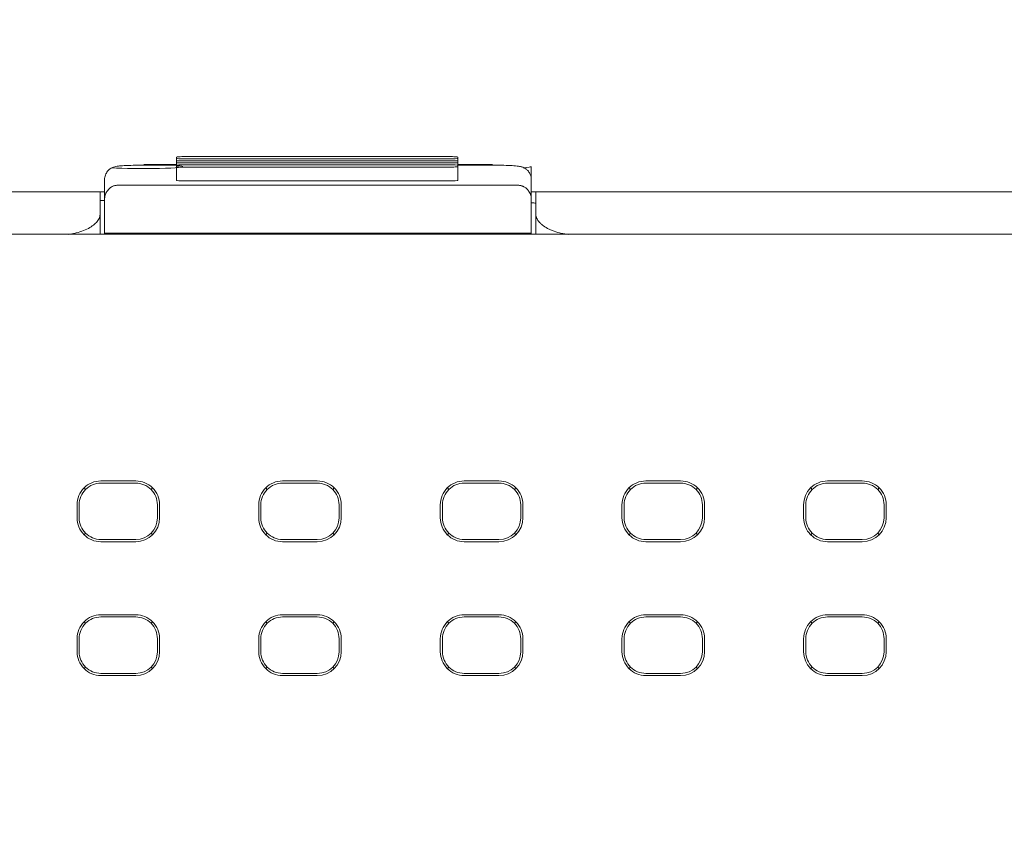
# Model space of a CAD drawing. Header units: millimetres. Extents: x -1114 to 1396, y -630 to 631.
# Tile 296 of 656: x -415 to -392, y 156 to 175. Entities that reach past the tile are written whole.
import ezdxf

# ---------------------------------------------------------------- set-up
doc = ezdxf.new("R2010")
doc.units = ezdxf.units.MM
doc.header["$MEASUREMENT"] = 0

msp = doc.modelspace()

# ---------------------------------------------------------------- linework, layer by layer
at = {"lineweight": 18}
for points, knots in [([(1038.9843, -629.7647), (1038.9843, -629.7647), (-1111.4882, -629.7647), (-1111.4882, -629.7647), (-1111.4882, -629.7647), (-1111.4882, -629.7647), (-1111.4882, 630.7883), (-1111.4882, 630.7883), (-1111.4882, 630.7883), (-1111.4882, 630.7883), (1038.9843, 630.7883), (1038.9843, 630.7883)], [0, 0, 0, 0, 0.3333333, 0.3333333, 0.3333333, 0.3333333, 0.6666667, 0.6666667, 0.6666667, 0.6666667, 1, 1, 1, 1]), ([(-411.1207, 171.871), (-411.1737, 171.871), (-411.2246, 171.8699), (-411.2621, 171.8679), (-411.2621, 171.8679), (-411.2996, 171.866), (-411.3207, 171.8633), (-411.3207, 171.8605)], [0, 0, 0, 0, 0.5, 0.5, 0.5, 0.5, 1, 1, 1, 1]), ([(-411.3207, 171.8291), (-411.3207, 171.8263), (-411.2996, 171.8237), (-411.2621, 171.8217), (-411.2621, 171.8217), (-411.2246, 171.8198), (-411.1737, 171.8187), (-411.1207, 171.8187)], [0, 0, 0, 0, 0.5, 0.5, 0.5, 0.5, 1, 1, 1, 1]), ([(-411.1207, 171.7763), (-411.1737, 171.7763), (-411.2246, 171.7752), (-411.2621, 171.7732), (-411.2621, 171.7732), (-411.2996, 171.7713), (-411.3207, 171.7686), (-411.3207, 171.7658)], [0, 0, 0, 0, 0.5, 0.5, 0.5, 0.5, 1, 1, 1, 1]), ([(-404.8459, 171.8605), (-404.8459, 171.8633), (-404.867, 171.866), (-404.9045, 171.8679), (-404.9045, 171.8679), (-404.942, 171.8699), (-404.9929, 171.871), (-405.0459, 171.871)], [0, 0, 0, 0, 0.5, 0.5, 0.5, 0.5, 1, 1, 1, 1]), ([(-405.0459, 171.8187), (-404.9929, 171.8187), (-404.942, 171.8198), (-404.9045, 171.8217), (-404.9045, 171.8217), (-404.867, 171.8237), (-404.8459, 171.8263), (-404.8459, 171.8291)], [0, 0, 0, 0, 0.5, 0.5, 0.5, 0.5, 1, 1, 1, 1]), ([(-404.8459, 171.7658), (-404.8459, 171.7686), (-404.867, 171.7713), (-404.9045, 171.7732), (-404.9045, 171.7732), (-404.942, 171.7752), (-404.9929, 171.7763), (-405.0459, 171.7763)], [0, 0, 0, 0, 0.5, 0.5, 0.5, 0.5, 1, 1, 1, 1]), ([(-412.0745, 171.6734), (-412.12, 171.6734), (-412.164, 171.6732), (-412.2074, 171.6727), (-412.2074, 171.6727), (-412.2837, 171.6718), (-412.3579, 171.6702), (-412.4242, 171.6678), (-412.4242, 171.6678), (-412.4931, 171.6652), (-412.5536, 171.6618), (-412.6016, 171.6582), (-412.6016, 171.6582), (-412.6421, 171.6552), (-412.6738, 171.652), (-412.7125, 171.6444), (-412.7125, 171.6444), (-412.729, 171.6412), (-412.7468, 171.6371), (-412.7682, 171.6294), (-412.7682, 171.6294), (-412.7857, 171.6231), (-412.8057, 171.6144), (-412.825, 171.603), (-412.825, 171.603), (-412.8481, 171.5894), (-412.8703, 171.572), (-412.8898, 171.5517), (-412.8898, 171.5517), (-412.9123, 171.5284), (-412.9312, 171.5013), (-412.9453, 171.4716), (-412.9453, 171.4716), (-412.9607, 171.4391), (-412.9703, 171.4035), (-412.9734, 171.3677), (-412.9734, 171.3677), (-412.9741, 171.3592), (-412.9745, 171.3507), (-412.9745, 171.342)], [0, 0, 0, 0, 0.1, 0.1, 0.1, 0.1, 0.2, 0.2, 0.2, 0.2, 0.3, 0.3, 0.3, 0.3, 0.4, 0.4, 0.4, 0.4, 0.5, 0.5, 0.5, 0.5, 0.6, 0.6, 0.6, 0.6, 0.7, 0.7, 0.7, 0.7, 0.8, 0.8, 0.8, 0.8, 0.9, 0.9, 0.9, 0.9, 1, 1, 1, 1]), ([(-412.8008, 171.6138), (-412.5503, 171.5959), (-412.0948, 171.5896), (-411.7075, 171.5986), (-411.7075, 171.5986), (-411.3202, 171.6077), (-411.1062, 171.6297), (-411.194, 171.6514), (-411.194, 171.6514), (-411.2817, 171.6731), (-411.6473, 171.6887), (-412.0715, 171.6887)], [0, 0, 0, 0, 0.3333333, 0.3333333, 0.3333333, 0.3333333, 0.6666667, 0.6666667, 0.6666667, 0.6666667, 1, 1, 1, 1]), ([(-411.3207, 171.7344), (-411.3207, 171.7316), (-411.2996, 171.729), (-411.2621, 171.727), (-411.2621, 171.727), (-411.2246, 171.7251), (-411.1737, 171.724), (-411.1207, 171.724)], [0, 0, 0, 0, 0.5, 0.5, 0.5, 0.5, 1, 1, 1, 1]), ([(-411.1207, 171.6816), (-411.1737, 171.6816), (-411.2246, 171.6805), (-411.2621, 171.6785), (-411.2621, 171.6785), (-411.2996, 171.6766), (-411.3207, 171.6739), (-411.3207, 171.6711)], [0, 0, 0, 0, 0.5, 0.5, 0.5, 0.5, 1, 1, 1, 1]), ([(-411.3207, 171.6397), (-411.3207, 171.6369), (-411.2996, 171.6343), (-411.2621, 171.6323), (-411.2621, 171.6323), (-411.2246, 171.6304), (-411.1737, 171.6293), (-411.1207, 171.6293)], [0, 0, 0, 0, 0.5, 0.5, 0.5, 0.5, 1, 1, 1, 1]), ([(-405.0459, 171.724), (-404.9929, 171.724), (-404.942, 171.7251), (-404.9045, 171.727), (-404.9045, 171.727), (-404.867, 171.729), (-404.8459, 171.7316), (-404.8459, 171.7344)], [0, 0, 0, 0, 0.5, 0.5, 0.5, 0.5, 1, 1, 1, 1]), ([(-404.8459, 171.6711), (-404.8459, 171.6739), (-404.867, 171.6766), (-404.9045, 171.6785), (-404.9045, 171.6785), (-404.942, 171.6805), (-404.9929, 171.6816), (-405.0459, 171.6816)], [0, 0, 0, 0, 0.5, 0.5, 0.5, 0.5, 1, 1, 1, 1]), ([(-405.0459, 171.6293), (-404.9929, 171.6293), (-404.942, 171.6304), (-404.9045, 171.6323), (-404.9045, 171.6323), (-404.867, 171.6343), (-404.8459, 171.6369), (-404.8459, 171.6397)], [0, 0, 0, 0, 0.5, 0.5, 0.5, 0.5, 1, 1, 1, 1]), ([(-403.153, 171.342), (-403.1535, 171.3833), (-403.161, 171.4214), (-403.1759, 171.4574), (-403.1759, 171.4574), (-403.1871, 171.4844), (-403.2025, 171.5103), (-403.2211, 171.5331), (-403.2211, 171.5331), (-403.2368, 171.5524), (-403.2549, 171.5696), (-403.2743, 171.5841), (-403.2743, 171.5841), (-403.2912, 171.5968), (-403.3091, 171.6075), (-403.3266, 171.6159), (-403.3266, 171.6159), (-403.3416, 171.6231), (-403.3562, 171.6286), (-403.3694, 171.6328), (-403.3694, 171.6328), (-403.3822, 171.637), (-403.3936, 171.6398), (-403.4041, 171.6422), (-403.4041, 171.6422), (-403.4202, 171.6457), (-403.4341, 171.648), (-403.4485, 171.65), (-403.4485, 171.65), (-403.4903, 171.6559), (-403.5359, 171.6596), (-403.5928, 171.6627), (-403.5928, 171.6627), (-403.6486, 171.6658), (-403.7151, 171.6685), (-403.788, 171.6703), (-403.788, 171.6703), (-403.8579, 171.6721), (-403.9335, 171.6731), (-404.0094, 171.6734), (-404.0094, 171.6734), (-404.0239, 171.6734), (-404.0384, 171.6734), (-404.053, 171.6734)], [0, 0, 0, 0, 0.0909091, 0.0909091, 0.0909091, 0.0909091, 0.1818182, 0.1818182, 0.1818182, 0.1818182, 0.2727273, 0.2727273, 0.2727273, 0.2727273, 0.3636364, 0.3636364, 0.3636364, 0.3636364, 0.4545455, 0.4545455, 0.4545455, 0.4545455, 0.5454545, 0.5454545, 0.5454545, 0.5454545, 0.6363636, 0.6363636, 0.6363636, 0.6363636, 0.7272727, 0.7272727, 0.7272727, 0.7272727, 0.8181818, 0.8181818, 0.8181818, 0.8181818, 0.9090909, 0.9090909, 0.9090909, 0.9090909, 1, 1, 1, 1]), ([(-411.3207, 171.3216), (-411.3207, 171.3188), (-411.2996, 171.3161), (-411.2621, 171.3142), (-411.2621, 171.3142), (-411.2246, 171.3122), (-411.1737, 171.3111), (-411.1207, 171.3111)], [0, 0, 0, 0, 0.5, 0.5, 0.5, 0.5, 1, 1, 1, 1]), ([(-405.0459, 171.3111), (-404.9929, 171.3111), (-404.942, 171.3122), (-404.9045, 171.3142), (-404.9045, 171.3142), (-404.867, 171.3161), (-404.8459, 171.3188), (-404.8459, 171.3216)], [0, 0, 0, 0, 0.5, 0.5, 0.5, 0.5, 1, 1, 1, 1]), ([(-412.6745, 171.2102), (-412.685, 171.2099), (-412.6956, 171.2095), (-412.7058, 171.2084), (-412.7058, 171.2084), (-412.7164, 171.2073), (-412.7268, 171.2054), (-412.7366, 171.2031), (-412.7366, 171.2031), (-412.7473, 171.2005), (-412.7574, 171.1975), (-412.7669, 171.1941), (-412.7669, 171.1941), (-412.7796, 171.1896), (-412.7912, 171.1844), (-412.802, 171.1789), (-412.802, 171.1789), (-412.814, 171.1726), (-412.825, 171.1659), (-412.8351, 171.1588), (-412.8351, 171.1588), (-412.8729, 171.1324), (-412.8989, 171.1021), (-412.919, 171.071), (-412.919, 171.071), (-412.9383, 171.0412), (-412.9523, 171.0108), (-412.9606, 170.98), (-412.9606, 170.98), (-412.9697, 170.9467), (-412.9721, 170.913), (-412.9745, 170.8792)], [0, 0, 0, 0, 0.125, 0.125, 0.125, 0.125, 0.25, 0.25, 0.25, 0.25, 0.375, 0.375, 0.375, 0.375, 0.5, 0.5, 0.5, 0.5, 0.625, 0.625, 0.625, 0.625, 0.75, 0.75, 0.75, 0.75, 0.875, 0.875, 0.875, 0.875, 1, 1, 1, 1]), ([(-403.153, 170.8792), (-403.153, 170.9118), (-403.1572, 170.944), (-403.166, 170.9758), (-403.166, 170.9758), (-403.1704, 170.9917), (-403.176, 171.0076), (-403.1828, 171.0233), (-403.1828, 171.0233), (-403.1897, 171.0389), (-403.1979, 171.0545), (-403.2078, 171.07), (-403.2078, 171.07), (-403.2127, 171.0777), (-403.2181, 171.0854), (-403.2239, 171.093), (-403.2239, 171.093), (-403.2298, 171.1006), (-403.2362, 171.1083), (-403.2431, 171.1157), (-403.2431, 171.1157), (-403.25, 171.1232), (-403.2574, 171.1305), (-403.2655, 171.1377), (-403.2655, 171.1377), (-403.2736, 171.1448), (-403.2824, 171.1518), (-403.292, 171.1585), (-403.292, 171.1585), (-403.3015, 171.1652), (-403.3118, 171.1716), (-403.323, 171.1776), (-403.323, 171.1776), (-403.3287, 171.1806), (-403.3346, 171.1835), (-403.3408, 171.1862), (-403.3408, 171.1862), (-403.347, 171.189), (-403.3535, 171.1916), (-403.3602, 171.194), (-403.3602, 171.194), (-403.3669, 171.1964), (-403.3739, 171.1986), (-403.3812, 171.2006), (-403.3812, 171.2006), (-403.3885, 171.2026), (-403.3962, 171.2044), (-403.404, 171.2058), (-403.404, 171.2058), (-403.4118, 171.2072), (-403.4197, 171.2083), (-403.4279, 171.2091), (-403.4279, 171.2091), (-403.4361, 171.2098), (-403.4445, 171.2102), (-403.453, 171.2102)], [0, 0, 0, 0, 0.0714286, 0.0714286, 0.0714286, 0.0714286, 0.1428571, 0.1428571, 0.1428571, 0.1428571, 0.2142857, 0.2142857, 0.2142857, 0.2142857, 0.2857143, 0.2857143, 0.2857143, 0.2857143, 0.3571429, 0.3571429, 0.3571429, 0.3571429, 0.4285714, 0.4285714, 0.4285714, 0.4285714, 0.5, 0.5, 0.5, 0.5, 0.5714286, 0.5714286, 0.5714286, 0.5714286, 0.6428571, 0.6428571, 0.6428571, 0.6428571, 0.7142857, 0.7142857, 0.7142857, 0.7142857, 0.7857143, 0.7857143, 0.7857143, 0.7857143, 0.8571429, 0.8571429, 0.8571429, 0.8571429, 0.9285714, 0.9285714, 0.9285714, 0.9285714, 1, 1, 1, 1]), ([(-403.153, 170.8792), (-403.153, 170.6219), (-403.153, 170.3645), (-403.153, 170.1071), (-403.153, 170.1071), (-403.153, 170.1071), (-403.153, 170.1071), (-403.153, 170.1071)], [0, 0, 0, 0, 0.5, 0.5, 0.5, 0.5, 1, 1, 1, 1]), ([(-382.5683, 171.0613), (-383.0507, 171.0613), (-383.527, 171.0613), (-384.013, 171.0613), (-384.013, 171.0613), (-384.4991, 171.0613), (-384.9948, 171.0613), (-385.4587, 171.0613), (-385.4587, 171.0613), (-385.9226, 171.0613), (-386.3547, 171.0613), (-386.7867, 171.0613), (-386.7867, 171.0613), (-392.0922, 171.0613), (-397.4005, 171.0613), (-402.7108, 171.0613), (-402.7108, 171.0613), (-402.8249, 171.0613), (-402.9389, 171.0613), (-403.053, 171.0613)], [0, 0, 0, 0, 0.2, 0.2, 0.2, 0.2, 0.4, 0.4, 0.4, 0.4, 0.6, 0.6, 0.6, 0.6, 0.8, 0.8, 0.8, 0.8, 1, 1, 1, 1]), ([(-403.053, 170.5613), (-403.053, 170.5683), (-403.053, 170.5752), (-403.053, 170.5822), (-403.053, 170.5822), (-403.053, 170.7419), (-403.053, 170.9016), (-403.053, 171.0613)], [0, 0, 0, 0, 0.5, 0.5, 0.5, 0.5, 1, 1, 1, 1]), ([(-403.1503, 170.8068), (-403.143, 170.8063), (-403.1361, 170.8059), (-403.1296, 170.8055), (-403.1296, 170.8055), (-403.1045, 170.8041), (-403.0854, 170.8029), (-403.0725, 170.8022), (-403.0725, 170.8022), (-403.0692, 170.802), (-403.0664, 170.8018), (-403.0639, 170.8017), (-403.0639, 170.8017), (-403.0615, 170.8015), (-403.0595, 170.8014), (-403.0578, 170.8013), (-403.0578, 170.8013), (-403.0546, 170.8011), (-403.0529, 170.801), (-403.053, 170.801)], [0, 0, 0, 0, 0.2, 0.2, 0.2, 0.2, 0.4, 0.4, 0.4, 0.4, 0.6, 0.6, 0.6, 0.6, 0.8, 0.8, 0.8, 0.8, 1, 1, 1, 1]), ([(-413.8025, 170.0801), (-413.7849, 170.0826), (-413.7675, 170.0853), (-413.7502, 170.0883), (-413.7502, 170.0883), (-413.7239, 170.0928), (-413.698, 170.0979), (-413.6727, 170.1035), (-413.6727, 170.1035), (-413.6112, 170.117), (-413.5528, 170.1334), (-413.4989, 170.1524), (-413.4989, 170.1524), (-413.4438, 170.1718), (-413.3934, 170.1938), (-413.3481, 170.2177), (-413.3481, 170.2177), (-413.3037, 170.2412), (-413.2642, 170.2665), (-413.2303, 170.2932), (-413.2303, 170.2932), (-413.1958, 170.3204), (-413.1671, 170.3491), (-413.1437, 170.3786), (-413.1437, 170.3786), (-413.1205, 170.4078), (-413.1025, 170.4378), (-413.0918, 170.4683), (-413.0918, 170.4683), (-413.081, 170.499), (-413.0778, 170.5302), (-413.0745, 170.5613)], [0, 0, 0, 0, 0.125, 0.125, 0.125, 0.125, 0.25, 0.25, 0.25, 0.25, 0.375, 0.375, 0.375, 0.375, 0.5, 0.5, 0.5, 0.5, 0.625, 0.625, 0.625, 0.625, 0.75, 0.75, 0.75, 0.75, 0.875, 0.875, 0.875, 0.875, 1, 1, 1, 1]), ([(-403.053, 170.5613), (-403.053, 170.5304), (-403.0473, 170.4996), (-403.0358, 170.469), (-403.0358, 170.469), (-403.0329, 170.4614), (-403.0296, 170.4537), (-403.026, 170.4461), (-403.026, 170.4461), (-403.0224, 170.4385), (-403.0184, 170.4308), (-403.0141, 170.4233), (-403.0141, 170.4233), (-403.0054, 170.4081), (-402.9953, 170.3932), (-402.9838, 170.3786), (-402.9838, 170.3786), (-402.9722, 170.3639), (-402.9593, 170.3495), (-402.945, 170.3353), (-402.945, 170.3353), (-402.9378, 170.3282), (-402.9302, 170.3212), (-402.9223, 170.3142), (-402.9223, 170.3142), (-402.9144, 170.3073), (-402.9061, 170.3004), (-402.8975, 170.2936), (-402.8975, 170.2936), (-402.8632, 170.2665), (-402.8237, 170.2411), (-402.7791, 170.2175), (-402.7791, 170.2175), (-402.7567, 170.2058), (-402.7331, 170.1944), (-402.708, 170.1836), (-402.708, 170.1836), (-402.6955, 170.1781), (-402.6826, 170.1728), (-402.6695, 170.1677), (-402.6695, 170.1677), (-402.6564, 170.1626), (-402.6431, 170.1576), (-402.6295, 170.1528), (-402.6295, 170.1528), (-402.5752, 170.1336), (-402.5171, 170.1171), (-402.4548, 170.1035), (-402.4548, 170.1035), (-402.4393, 170.1001), (-402.4235, 170.0968), (-402.4074, 170.0938), (-402.4074, 170.0938), (-402.3913, 170.0907), (-402.375, 170.0879), (-402.3586, 170.0853), (-402.3586, 170.0853), (-402.3418, 170.0826), (-402.3249, 170.0801), (-402.308, 170.0779)], [0, 0, 0, 0, 0.0666667, 0.0666667, 0.0666667, 0.0666667, 0.1333333, 0.1333333, 0.1333333, 0.1333333, 0.2, 0.2, 0.2, 0.2, 0.2666667, 0.2666667, 0.2666667, 0.2666667, 0.3333333, 0.3333333, 0.3333333, 0.3333333, 0.4, 0.4, 0.4, 0.4, 0.4666667, 0.4666667, 0.4666667, 0.4666667, 0.5333333, 0.5333333, 0.5333333, 0.5333333, 0.6, 0.6, 0.6, 0.6, 0.6666667, 0.6666667, 0.6666667, 0.6666667, 0.7333333, 0.7333333, 0.7333333, 0.7333333, 0.8, 0.8, 0.8, 0.8, 0.8666667, 0.8666667, 0.8666667, 0.8666667, 0.9333333, 0.9333333, 0.9333333, 0.9333333, 1, 1, 1, 1]), ([(-413.0589, 164.4036), (-413.2048, 164.4036), (-413.3447, 164.3456), (-413.4478, 164.2425), (-413.4478, 164.2425), (-413.551, 164.1393), (-413.609, 163.9994), (-413.609, 163.8535)], [0, 0, 0, 0, 0.5, 0.5, 0.5, 0.5, 1, 1, 1, 1]), ([(-413.0589, 164.3535), (-413.1915, 164.3535), (-413.3187, 164.3008), (-413.4124, 164.207), (-413.4124, 164.207), (-413.5062, 164.1133), (-413.5589, 163.9861), (-413.5589, 163.8535)], [0, 0, 0, 0, 0.5, 0.5, 0.5, 0.5, 1, 1, 1, 1]), ([(-411.7088, 163.8535), (-411.7088, 163.9994), (-411.7668, 164.1393), (-411.8699, 164.2425), (-411.8699, 164.2425), (-411.9731, 164.3456), (-412.113, 164.4036), (-412.2589, 164.4036)], [0, 0, 0, 0, 0.5, 0.5, 0.5, 0.5, 1, 1, 1, 1]), ([(-411.7589, 163.8535), (-411.7589, 163.9861), (-411.8116, 164.1133), (-411.9053, 164.207), (-411.9053, 164.207), (-411.9991, 164.3008), (-412.1263, 164.3535), (-412.2589, 164.3535)], [0, 0, 0, 0, 0.5, 0.5, 0.5, 0.5, 1, 1, 1, 1]), ([(-408.878, 164.4036), (-409.0239, 164.4036), (-409.1638, 164.3456), (-409.267, 164.2425), (-409.267, 164.2425), (-409.3701, 164.1393), (-409.4281, 163.9994), (-409.4281, 163.8535)], [0, 0, 0, 0, 0.5, 0.5, 0.5, 0.5, 1, 1, 1, 1]), ([(-408.878, 164.3535), (-409.0106, 164.3535), (-409.1378, 164.3008), (-409.2316, 164.207), (-409.2316, 164.207), (-409.3254, 164.1133), (-409.378, 163.9861), (-409.378, 163.8535)], [0, 0, 0, 0, 0.5, 0.5, 0.5, 0.5, 1, 1, 1, 1]), ([(-407.528, 163.8535), (-407.528, 163.9994), (-407.5859, 164.1393), (-407.6891, 164.2425), (-407.6891, 164.2425), (-407.7922, 164.3456), (-407.9321, 164.4036), (-408.078, 164.4036)], [0, 0, 0, 0, 0.5, 0.5, 0.5, 0.5, 1, 1, 1, 1]), ([(-407.578, 163.8535), (-407.578, 163.9861), (-407.6307, 164.1133), (-407.7245, 164.207), (-407.7245, 164.207), (-407.8182, 164.3008), (-407.9454, 164.3535), (-408.078, 164.3535)], [0, 0, 0, 0, 0.5, 0.5, 0.5, 0.5, 1, 1, 1, 1]), ([(-404.6972, 164.4036), (-404.8431, 164.4036), (-404.983, 164.3456), (-405.0861, 164.2425), (-405.0861, 164.2425), (-405.1893, 164.1393), (-405.2472, 163.9994), (-405.2472, 163.8535)], [0, 0, 0, 0, 0.5, 0.5, 0.5, 0.5, 1, 1, 1, 1]), ([(-404.6972, 164.3535), (-404.8298, 164.3535), (-404.957, 164.3008), (-405.0507, 164.207), (-405.0507, 164.207), (-405.1445, 164.1133), (-405.1972, 163.9861), (-405.1972, 163.8535)], [0, 0, 0, 0, 0.5, 0.5, 0.5, 0.5, 1, 1, 1, 1]), ([(-403.3471, 163.8535), (-403.3471, 163.9994), (-403.4051, 164.1393), (-403.5082, 164.2425), (-403.5082, 164.2425), (-403.6114, 164.3456), (-403.7513, 164.4036), (-403.8972, 164.4036)], [0, 0, 0, 0, 0.5, 0.5, 0.5, 0.5, 1, 1, 1, 1]), ([(-403.3972, 163.8535), (-403.3972, 163.9861), (-403.4499, 164.1133), (-403.5436, 164.207), (-403.5436, 164.207), (-403.6374, 164.3008), (-403.7646, 164.3535), (-403.8972, 164.3535)], [0, 0, 0, 0, 0.5, 0.5, 0.5, 0.5, 1, 1, 1, 1]), ([(-400.5163, 164.4036), (-400.6622, 164.4036), (-400.8021, 164.3456), (-400.9053, 164.2425), (-400.9053, 164.2425), (-401.0084, 164.1393), (-401.0664, 163.9994), (-401.0664, 163.8535)], [0, 0, 0, 0, 0.5, 0.5, 0.5, 0.5, 1, 1, 1, 1]), ([(-400.5163, 164.3535), (-400.6489, 164.3535), (-400.7761, 164.3008), (-400.8699, 164.207), (-400.8699, 164.207), (-400.9636, 164.1133), (-401.0163, 163.9861), (-401.0163, 163.8535)], [0, 0, 0, 0, 0.5, 0.5, 0.5, 0.5, 1, 1, 1, 1]), ([(-399.1663, 163.8535), (-399.1663, 163.9994), (-399.2242, 164.1393), (-399.3274, 164.2425), (-399.3274, 164.2425), (-399.4305, 164.3456), (-399.5704, 164.4036), (-399.7163, 164.4036)], [0, 0, 0, 0, 0.5, 0.5, 0.5, 0.5, 1, 1, 1, 1]), ([(-399.2163, 163.8535), (-399.2163, 163.9861), (-399.269, 164.1133), (-399.3628, 164.207), (-399.3628, 164.207), (-399.4565, 164.3008), (-399.5837, 164.3535), (-399.7163, 164.3535)], [0, 0, 0, 0, 0.5, 0.5, 0.5, 0.5, 1, 1, 1, 1]), ([(-396.3355, 164.4036), (-396.4814, 164.4036), (-396.6213, 164.3456), (-396.7244, 164.2425), (-396.7244, 164.2425), (-396.8276, 164.1393), (-396.8855, 163.9994), (-396.8855, 163.8535)], [0, 0, 0, 0, 0.5, 0.5, 0.5, 0.5, 1, 1, 1, 1]), ([(-396.3355, 164.3535), (-396.4681, 164.3535), (-396.5953, 164.3008), (-396.689, 164.207), (-396.689, 164.207), (-396.7828, 164.1133), (-396.8355, 163.9861), (-396.8355, 163.8535)], [0, 0, 0, 0, 0.5, 0.5, 0.5, 0.5, 1, 1, 1, 1]), ([(-394.9854, 163.8535), (-394.9854, 163.9994), (-395.0434, 164.1393), (-395.1465, 164.2425), (-395.1465, 164.2425), (-395.2497, 164.3456), (-395.3896, 164.4036), (-395.5355, 164.4036)], [0, 0, 0, 0, 0.5, 0.5, 0.5, 0.5, 1, 1, 1, 1]), ([(-395.0355, 163.8535), (-395.0355, 163.9861), (-395.0881, 164.1133), (-395.1819, 164.207), (-395.1819, 164.207), (-395.2757, 164.3008), (-395.4029, 164.3535), (-395.5355, 164.3535)], [0, 0, 0, 0, 0.5, 0.5, 0.5, 0.5, 1, 1, 1, 1]), ([(-413.609, 163.5535), (-413.609, 163.4076), (-413.551, 163.2677), (-413.4478, 163.1645), (-413.4478, 163.1645), (-413.3447, 163.0614), (-413.2048, 163.0034), (-413.0589, 163.0034)], [0, 0, 0, 0, 0.5, 0.5, 0.5, 0.5, 1, 1, 1, 1]), ([(-413.5589, 163.5535), (-413.5589, 163.4209), (-413.5062, 163.2937), (-413.4124, 163.1999), (-413.4124, 163.1999), (-413.3187, 163.1062), (-413.1915, 163.0535), (-413.0589, 163.0535)], [0, 0, 0, 0, 0.5, 0.5, 0.5, 0.5, 1, 1, 1, 1]), ([(-409.4281, 163.5535), (-409.4281, 163.4076), (-409.3701, 163.2677), (-409.267, 163.1645), (-409.267, 163.1645), (-409.1638, 163.0614), (-409.0239, 163.0034), (-408.878, 163.0034)], [0, 0, 0, 0, 0.5, 0.5, 0.5, 0.5, 1, 1, 1, 1]), ([(-409.378, 163.5535), (-409.378, 163.4209), (-409.3254, 163.2937), (-409.2316, 163.1999), (-409.2316, 163.1999), (-409.1378, 163.1062), (-409.0106, 163.0535), (-408.878, 163.0535)], [0, 0, 0, 0, 0.5, 0.5, 0.5, 0.5, 1, 1, 1, 1]), ([(-405.2472, 163.5535), (-405.2472, 163.4076), (-405.1893, 163.2677), (-405.0861, 163.1645), (-405.0861, 163.1645), (-404.983, 163.0614), (-404.8431, 163.0034), (-404.6972, 163.0034)], [0, 0, 0, 0, 0.5, 0.5, 0.5, 0.5, 1, 1, 1, 1]), ([(-405.1972, 163.5535), (-405.1972, 163.4209), (-405.1445, 163.2937), (-405.0507, 163.1999), (-405.0507, 163.1999), (-404.957, 163.1062), (-404.8298, 163.0535), (-404.6972, 163.0535)], [0, 0, 0, 0, 0.5, 0.5, 0.5, 0.5, 1, 1, 1, 1]), ([(-401.0664, 163.5535), (-401.0664, 163.4076), (-401.0084, 163.2677), (-400.9053, 163.1645), (-400.9053, 163.1645), (-400.8021, 163.0614), (-400.6622, 163.0034), (-400.5163, 163.0034)], [0, 0, 0, 0, 0.5, 0.5, 0.5, 0.5, 1, 1, 1, 1]), ([(-401.0163, 163.5535), (-401.0163, 163.4209), (-400.9636, 163.2937), (-400.8699, 163.1999), (-400.8699, 163.1999), (-400.7761, 163.1062), (-400.6489, 163.0535), (-400.5163, 163.0535)], [0, 0, 0, 0, 0.5, 0.5, 0.5, 0.5, 1, 1, 1, 1]), ([(-396.8855, 163.5535), (-396.8855, 163.4076), (-396.8276, 163.2677), (-396.7244, 163.1645), (-396.7244, 163.1645), (-396.6213, 163.0614), (-396.4814, 163.0034), (-396.3355, 163.0034)], [0, 0, 0, 0, 0.5, 0.5, 0.5, 0.5, 1, 1, 1, 1]), ([(-396.8355, 163.5535), (-396.8355, 163.4209), (-396.7828, 163.2937), (-396.689, 163.1999), (-396.689, 163.1999), (-396.5953, 163.1062), (-396.4681, 163.0535), (-396.3355, 163.0535)], [0, 0, 0, 0, 0.5, 0.5, 0.5, 0.5, 1, 1, 1, 1]), ([(-413.0589, 161.3211), (-413.2048, 161.3211), (-413.3447, 161.2631), (-413.4478, 161.1599), (-413.4478, 161.1599), (-413.551, 161.0568), (-413.609, 160.9169), (-413.609, 160.771)], [0, 0, 0, 0, 0.5, 0.5, 0.5, 0.5, 1, 1, 1, 1]), ([(-413.0589, 161.271), (-413.1915, 161.271), (-413.3187, 161.2183), (-413.4124, 161.1245), (-413.4124, 161.1245), (-413.5062, 161.0308), (-413.5589, 160.9036), (-413.5589, 160.771)], [0, 0, 0, 0, 0.5, 0.5, 0.5, 0.5, 1, 1, 1, 1]), ([(-411.7088, 160.771), (-411.7088, 160.9169), (-411.7668, 161.0568), (-411.8699, 161.1599), (-411.8699, 161.1599), (-411.9731, 161.2631), (-412.113, 161.3211), (-412.2589, 161.3211)], [0, 0, 0, 0, 0.5, 0.5, 0.5, 0.5, 1, 1, 1, 1]), ([(-411.7589, 160.771), (-411.7589, 160.9036), (-411.8116, 161.0308), (-411.9053, 161.1245), (-411.9053, 161.1245), (-411.9991, 161.2183), (-412.1263, 161.271), (-412.2589, 161.271)], [0, 0, 0, 0, 0.5, 0.5, 0.5, 0.5, 1, 1, 1, 1]), ([(-408.878, 161.3211), (-409.0239, 161.3211), (-409.1638, 161.2631), (-409.267, 161.1599), (-409.267, 161.1599), (-409.3701, 161.0568), (-409.4281, 160.9169), (-409.4281, 160.771)], [0, 0, 0, 0, 0.5, 0.5, 0.5, 0.5, 1, 1, 1, 1]), ([(-408.878, 161.271), (-409.0106, 161.271), (-409.1378, 161.2183), (-409.2316, 161.1245), (-409.2316, 161.1245), (-409.3254, 161.0308), (-409.378, 160.9036), (-409.378, 160.771)], [0, 0, 0, 0, 0.5, 0.5, 0.5, 0.5, 1, 1, 1, 1]), ([(-407.528, 160.771), (-407.528, 160.9169), (-407.5859, 161.0568), (-407.6891, 161.1599), (-407.6891, 161.1599), (-407.7922, 161.2631), (-407.9321, 161.3211), (-408.078, 161.3211)], [0, 0, 0, 0, 0.5, 0.5, 0.5, 0.5, 1, 1, 1, 1]), ([(-407.578, 160.771), (-407.578, 160.9036), (-407.6307, 161.0308), (-407.7245, 161.1245), (-407.7245, 161.1245), (-407.8182, 161.2183), (-407.9454, 161.271), (-408.078, 161.271)], [0, 0, 0, 0, 0.5, 0.5, 0.5, 0.5, 1, 1, 1, 1]), ([(-404.6972, 161.3211), (-404.8431, 161.3211), (-404.983, 161.2631), (-405.0861, 161.1599), (-405.0861, 161.1599), (-405.1893, 161.0568), (-405.2472, 160.9169), (-405.2472, 160.771)], [0, 0, 0, 0, 0.5, 0.5, 0.5, 0.5, 1, 1, 1, 1]), ([(-404.6972, 161.271), (-404.8298, 161.271), (-404.957, 161.2183), (-405.0507, 161.1245), (-405.0507, 161.1245), (-405.1445, 161.0308), (-405.1972, 160.9036), (-405.1972, 160.771)], [0, 0, 0, 0, 0.5, 0.5, 0.5, 0.5, 1, 1, 1, 1]), ([(-403.3471, 160.771), (-403.3471, 160.9169), (-403.4051, 161.0568), (-403.5082, 161.1599), (-403.5082, 161.1599), (-403.6114, 161.2631), (-403.7513, 161.3211), (-403.8972, 161.3211)], [0, 0, 0, 0, 0.5, 0.5, 0.5, 0.5, 1, 1, 1, 1]), ([(-403.3972, 160.771), (-403.3972, 160.9036), (-403.4499, 161.0308), (-403.5436, 161.1245), (-403.5436, 161.1245), (-403.6374, 161.2183), (-403.7646, 161.271), (-403.8972, 161.271)], [0, 0, 0, 0, 0.5, 0.5, 0.5, 0.5, 1, 1, 1, 1]), ([(-400.5163, 161.3211), (-400.6622, 161.3211), (-400.8021, 161.2631), (-400.9053, 161.1599), (-400.9053, 161.1599), (-401.0084, 161.0568), (-401.0664, 160.9169), (-401.0664, 160.771)], [0, 0, 0, 0, 0.5, 0.5, 0.5, 0.5, 1, 1, 1, 1]), ([(-400.5163, 161.271), (-400.6489, 161.271), (-400.7761, 161.2183), (-400.8699, 161.1245), (-400.8699, 161.1245), (-400.9636, 161.0308), (-401.0163, 160.9036), (-401.0163, 160.771)], [0, 0, 0, 0, 0.5, 0.5, 0.5, 0.5, 1, 1, 1, 1]), ([(-399.1663, 160.771), (-399.1663, 160.9169), (-399.2242, 161.0568), (-399.3274, 161.1599), (-399.3274, 161.1599), (-399.4305, 161.2631), (-399.5704, 161.3211), (-399.7163, 161.3211)], [0, 0, 0, 0, 0.5, 0.5, 0.5, 0.5, 1, 1, 1, 1]), ([(-399.2163, 160.771), (-399.2163, 160.9036), (-399.269, 161.0308), (-399.3628, 161.1245), (-399.3628, 161.1245), (-399.4565, 161.2183), (-399.5837, 161.271), (-399.7163, 161.271)], [0, 0, 0, 0, 0.5, 0.5, 0.5, 0.5, 1, 1, 1, 1]), ([(-396.3355, 161.3211), (-396.4814, 161.3211), (-396.6213, 161.2631), (-396.7244, 161.1599), (-396.7244, 161.1599), (-396.8276, 161.0568), (-396.8855, 160.9169), (-396.8855, 160.771)], [0, 0, 0, 0, 0.5, 0.5, 0.5, 0.5, 1, 1, 1, 1]), ([(-396.3355, 161.271), (-396.4681, 161.271), (-396.5953, 161.2183), (-396.689, 161.1245), (-396.689, 161.1245), (-396.7828, 161.0308), (-396.8355, 160.9036), (-396.8355, 160.771)], [0, 0, 0, 0, 0.5, 0.5, 0.5, 0.5, 1, 1, 1, 1]), ([(-394.9854, 160.771), (-394.9854, 160.9169), (-395.0434, 161.0568), (-395.1465, 161.1599), (-395.1465, 161.1599), (-395.2497, 161.2631), (-395.3896, 161.3211), (-395.5355, 161.3211)], [0, 0, 0, 0, 0.5, 0.5, 0.5, 0.5, 1, 1, 1, 1]), ([(-395.0355, 160.771), (-395.0355, 160.9036), (-395.0881, 161.0308), (-395.1819, 161.1245), (-395.1819, 161.1245), (-395.2757, 161.2183), (-395.4029, 161.271), (-395.5355, 161.271)], [0, 0, 0, 0, 0.5, 0.5, 0.5, 0.5, 1, 1, 1, 1]), ([(-413.609, 160.471), (-413.609, 160.3251), (-413.551, 160.1852), (-413.4478, 160.082), (-413.4478, 160.082), (-413.3447, 159.9789), (-413.2048, 159.9209), (-413.0589, 159.9209)], [0, 0, 0, 0, 0.5, 0.5, 0.5, 0.5, 1, 1, 1, 1]), ([(-413.5589, 160.471), (-413.5589, 160.3384), (-413.5062, 160.2112), (-413.4124, 160.1174), (-413.4124, 160.1174), (-413.3187, 160.0237), (-413.1915, 159.971), (-413.0589, 159.971)], [0, 0, 0, 0, 0.5, 0.5, 0.5, 0.5, 1, 1, 1, 1]), ([(-409.4281, 160.471), (-409.4281, 160.3251), (-409.3701, 160.1852), (-409.267, 160.082), (-409.267, 160.082), (-409.1638, 159.9789), (-409.0239, 159.9209), (-408.878, 159.9209)], [0, 0, 0, 0, 0.5, 0.5, 0.5, 0.5, 1, 1, 1, 1]), ([(-409.378, 160.471), (-409.378, 160.3384), (-409.3254, 160.2112), (-409.2316, 160.1174), (-409.2316, 160.1174), (-409.1378, 160.0237), (-409.0106, 159.971), (-408.878, 159.971)], [0, 0, 0, 0, 0.5, 0.5, 0.5, 0.5, 1, 1, 1, 1]), ([(-405.2472, 160.471), (-405.2472, 160.3251), (-405.1893, 160.1852), (-405.0861, 160.082), (-405.0861, 160.082), (-404.983, 159.9789), (-404.8431, 159.9209), (-404.6972, 159.9209)], [0, 0, 0, 0, 0.5, 0.5, 0.5, 0.5, 1, 1, 1, 1]), ([(-405.1972, 160.471), (-405.1972, 160.3384), (-405.1445, 160.2112), (-405.0507, 160.1174), (-405.0507, 160.1174), (-404.957, 160.0237), (-404.8298, 159.971), (-404.6972, 159.971)], [0, 0, 0, 0, 0.5, 0.5, 0.5, 0.5, 1, 1, 1, 1]), ([(-401.0664, 160.471), (-401.0664, 160.3251), (-401.0084, 160.1852), (-400.9053, 160.082), (-400.9053, 160.082), (-400.8021, 159.9789), (-400.6622, 159.9209), (-400.5163, 159.9209)], [0, 0, 0, 0, 0.5, 0.5, 0.5, 0.5, 1, 1, 1, 1]), ([(-401.0163, 160.471), (-401.0163, 160.3384), (-400.9636, 160.2112), (-400.8699, 160.1174), (-400.8699, 160.1174), (-400.7761, 160.0237), (-400.6489, 159.971), (-400.5163, 159.971)], [0, 0, 0, 0, 0.5, 0.5, 0.5, 0.5, 1, 1, 1, 1]), ([(-396.8855, 160.471), (-396.8855, 160.3251), (-396.8276, 160.1852), (-396.7244, 160.082), (-396.7244, 160.082), (-396.6213, 159.9789), (-396.4814, 159.9209), (-396.3355, 159.9209)], [0, 0, 0, 0, 0.5, 0.5, 0.5, 0.5, 1, 1, 1, 1]), ([(-396.8355, 160.471), (-396.8355, 160.3384), (-396.7828, 160.2112), (-396.689, 160.1174), (-396.689, 160.1174), (-396.5953, 160.0237), (-396.4681, 159.971), (-396.3355, 159.971)], [0, 0, 0, 0, 0.5, 0.5, 0.5, 0.5, 1, 1, 1, 1])]:
    msp.add_open_spline(points, degree=3, knots=knots, dxfattribs=at)
for points in [[(-411.3207, 171.8291), (-411.3207, 171.8291), (-411.3207, 171.8605), (-411.3207, 171.8605)], [(-411.3207, 171.8291), (-411.3207, 171.8291), (-411.3207, 171.7658), (-411.3207, 171.7658)], [(-411.3207, 171.7658), (-411.3207, 171.7658), (-411.3207, 171.829), (-411.3207, 171.829)], [(-411.1207, 171.871), (-411.1207, 171.871), (-405.0459, 171.871), (-405.0459, 171.871)], [(-405.0459, 171.8187), (-405.0459, 171.8187), (-411.1207, 171.8187), (-411.1207, 171.8187)], [(-411.1207, 171.7763), (-411.1207, 171.7763), (-405.0459, 171.7763), (-405.0459, 171.7763)], [(-404.8459, 171.8605), (-404.8459, 171.8605), (-404.8459, 171.8291), (-404.8459, 171.8291)], [(-404.8459, 171.8291), (-404.8459, 171.8291), (-404.8459, 171.7658), (-404.8459, 171.7658)], [(-411.3206, 171.6734), (-411.3206, 171.6734), (-412.0745, 171.6734), (-412.0745, 171.6734)], [(-412.0745, 171.6734), (-412.0745, 171.6734), (-412.0745, 171.673), (-412.0745, 171.673)], [(-412.0714, 171.6887), (-412.0714, 171.6887), (-411.3175, 171.6887), (-411.3175, 171.6887)], [(-411.3207, 171.7344), (-411.3207, 171.7344), (-411.3207, 171.7658), (-411.3207, 171.7658)], [(-411.3207, 171.7344), (-411.3207, 171.7344), (-411.3207, 171.6711), (-411.3207, 171.6711)], [(-411.3207, 171.6711), (-411.3207, 171.6711), (-411.3207, 171.7343), (-411.3207, 171.7343)], [(-411.3207, 171.6397), (-411.3207, 171.6397), (-411.3207, 171.6711), (-411.3207, 171.6711)], [(-411.3207, 171.6397), (-411.3207, 171.6397), (-411.3207, 171.3216), (-411.3207, 171.3216)], [(-411.3207, 171.4805), (-411.3207, 171.4805), (-411.3207, 171.6396), (-411.3207, 171.6396)], [(-405.0459, 171.724), (-405.0459, 171.724), (-411.1207, 171.724), (-411.1207, 171.724)], [(-411.1207, 171.6816), (-411.1207, 171.6816), (-405.0459, 171.6816), (-405.0459, 171.6816)], [(-405.0459, 171.6293), (-405.0459, 171.6293), (-411.1207, 171.6293), (-411.1207, 171.6293)], [(-404.053, 171.6734), (-404.053, 171.6734), (-404.846, 171.6734), (-404.846, 171.6734)], [(-404.8459, 171.7658), (-404.8459, 171.7658), (-404.8459, 171.7344), (-404.8459, 171.7344)], [(-404.8459, 171.7344), (-404.8459, 171.7344), (-404.8459, 171.6711), (-404.8459, 171.6711)], [(-404.8459, 171.6711), (-404.8459, 171.6711), (-404.8459, 171.6397), (-404.8459, 171.6397)], [(-404.8459, 171.6397), (-404.8459, 171.6397), (-404.8459, 171.3216), (-404.8459, 171.3216)], [(-404.8429, 171.6887), (-404.8429, 171.6887), (-404.0499, 171.6887), (-404.0499, 171.6887)], [(-404.0499, 171.6887), (-404.0499, 171.6887), (-404.053, 171.6887), (-404.053, 171.6887)], [(-404.053, 171.6734), (-404.053, 171.6734), (-404.053, 171.673), (-404.053, 171.673)], [(-403.3397, 171.6129), (-403.2198, 171.6211), (-403.1542, 171.631), (-403.153, 171.6413)], [(-403.153, 171.6413), (-403.153, 171.6413), (-403.153, 170.8831), (-403.153, 170.8831)], [(-412.9745, 170.8814), (-412.9745, 170.8814), (-412.9745, 171.342), (-412.9745, 171.342)], [(-412.9745, 170.8792), (-412.9745, 170.8792), (-412.9745, 171.342), (-412.9745, 171.342)], [(-411.3207, 171.3214), (-411.3207, 171.3214), (-411.3207, 171.4805), (-411.3207, 171.4805)], [(-403.153, 171.342), (-403.153, 171.342), (-403.153, 170.8792), (-403.153, 170.8792)], [(-403.453, 171.2102), (-403.453, 171.2102), (-412.6745, 171.2102), (-412.6745, 171.2102)], [(-411.1207, 171.3111), (-411.1207, 171.3111), (-405.0459, 171.3111), (-405.0459, 171.3111)], [(-435.2773, 171.0613), (-435.2773, 171.0613), (-413.0745, 171.0613), (-413.0745, 171.0613)], [(-413.0745, 171.0613), (-413.0745, 171.0613), (-412.9745, 171.0613), (-412.9745, 171.0613)], [(-413.0745, 170.5613), (-413.0745, 170.728), (-413.0745, 170.8947), (-413.0745, 171.0613)], [(-412.9745, 170.1071), (-412.9745, 170.3645), (-412.9745, 170.6218), (-412.9745, 170.8792)], [(-403.053, 171.0613), (-403.053, 171.0613), (-403.153, 171.0613), (-403.153, 171.0613)], [(-413.0745, 170.8613), (-413.0745, 170.8613), (-412.9802, 170.8613), (-412.9802, 170.8613)], [(-413.0745, 170.5613), (-413.0745, 170.5613), (-413.0745, 170.0829), (-413.0745, 170.0829)], [(-403.053, 170.0829), (-403.053, 170.0829), (-403.053, 170.5613), (-403.053, 170.5613)], [(-436.1773, 170.083), (-436.1773, 170.083), (-379.9717, 170.083), (-379.9717, 170.083)], [(-379.9717, 170.083), (-379.9717, 170.083), (-436.1773, 170.083), (-436.1773, 170.083)], [(-403.153, 170.1071), (-403.153, 170.1071), (-412.9745, 170.107), (-412.9745, 170.107)], [(-412.9745, 170.0854), (-412.9745, 170.0854), (-412.9745, 170.107), (-412.9745, 170.107)], [(-412.9745, 170.083), (-412.9745, 170.083), (-412.9745, 170.0854), (-412.9745, 170.0854)], [(-412.9745, 170.0854), (-412.9745, 170.0854), (-403.153, 170.0854), (-403.153, 170.0854)], [(-403.153, 170.0854), (-403.153, 170.0854), (-403.153, 170.1071), (-403.153, 170.1071)], [(-403.153, 170.0854), (-403.153, 170.0854), (-403.153, 170.083), (-403.153, 170.083)], [(-413.0589, 164.4036), (-413.0589, 164.4036), (-412.2589, 164.4036), (-412.2589, 164.4036)], [(-413.0589, 164.3535), (-413.0589, 164.3535), (-412.2589, 164.3535), (-412.2589, 164.3535)], [(-408.878, 164.4036), (-408.878, 164.4036), (-408.078, 164.4036), (-408.078, 164.4036)], [(-408.878, 164.3535), (-408.878, 164.3535), (-408.078, 164.3535), (-408.078, 164.3535)], [(-404.6972, 164.4036), (-404.6972, 164.4036), (-403.8972, 164.4036), (-403.8972, 164.4036)], [(-404.6972, 164.3535), (-404.6972, 164.3535), (-403.8972, 164.3535), (-403.8972, 164.3535)], [(-400.5163, 164.4036), (-400.5163, 164.4036), (-399.7163, 164.4036), (-399.7163, 164.4036)], [(-400.5163, 164.3535), (-400.5163, 164.3535), (-399.7163, 164.3535), (-399.7163, 164.3535)], [(-396.3355, 164.4036), (-396.3355, 164.4036), (-395.5355, 164.4036), (-395.5355, 164.4036)], [(-396.3355, 164.3535), (-396.3355, 164.3535), (-395.5355, 164.3535), (-395.5355, 164.3535)], [(-413.4124, 164.207), (-413.4124, 164.207), (-413.4471, 164.2417), (-413.4471, 164.2417)], [(-411.8706, 164.2417), (-411.8706, 164.2417), (-411.9053, 164.207), (-411.9053, 164.207)], [(-409.2316, 164.207), (-409.2316, 164.207), (-409.2663, 164.2417), (-409.2663, 164.2417)], [(-407.7245, 164.207), (-407.7245, 164.207), (-407.6898, 164.2417), (-407.6898, 164.2417)], [(-405.0507, 164.207), (-405.0507, 164.207), (-405.0854, 164.2417), (-405.0854, 164.2417)], [(-403.5436, 164.207), (-403.5436, 164.207), (-403.5089, 164.2417), (-403.5089, 164.2417)], [(-400.8699, 164.207), (-400.8699, 164.207), (-400.9046, 164.2417), (-400.9046, 164.2417)], [(-399.3628, 164.207), (-399.3628, 164.207), (-399.3281, 164.2417), (-399.3281, 164.2417)], [(-396.689, 164.207), (-396.689, 164.207), (-396.7237, 164.2417), (-396.7237, 164.2417)], [(-395.1819, 164.207), (-395.1819, 164.207), (-395.1472, 164.2417), (-395.1472, 164.2417)], [(-413.609, 163.8535), (-413.609, 163.8535), (-413.609, 163.5535), (-413.609, 163.5535)], [(-413.5589, 163.5535), (-413.5589, 163.5535), (-413.5589, 163.8535), (-413.5589, 163.8535)], [(-411.7589, 163.8535), (-411.7589, 163.8535), (-411.7589, 163.5535), (-411.7589, 163.5535)], [(-411.7088, 163.8535), (-411.7088, 163.8535), (-411.7088, 163.5535), (-411.7088, 163.5535)], [(-409.4281, 163.8535), (-409.4281, 163.8535), (-409.4281, 163.5535), (-409.4281, 163.5535)], [(-409.378, 163.5535), (-409.378, 163.5535), (-409.378, 163.8535), (-409.378, 163.8535)], [(-407.578, 163.8535), (-407.578, 163.8535), (-407.578, 163.5535), (-407.578, 163.5535)], [(-407.528, 163.8535), (-407.528, 163.8535), (-407.528, 163.5535), (-407.528, 163.5535)], [(-405.2472, 163.8535), (-405.2472, 163.8535), (-405.2472, 163.5535), (-405.2472, 163.5535)], [(-405.1972, 163.5535), (-405.1972, 163.5535), (-405.1972, 163.8535), (-405.1972, 163.8535)], [(-403.3972, 163.8535), (-403.3972, 163.8535), (-403.3972, 163.5535), (-403.3972, 163.5535)], [(-403.3471, 163.8535), (-403.3471, 163.8535), (-403.3471, 163.5535), (-403.3471, 163.5535)], [(-401.0664, 163.8535), (-401.0664, 163.8535), (-401.0664, 163.5535), (-401.0664, 163.5535)], [(-401.0163, 163.5535), (-401.0163, 163.5535), (-401.0163, 163.8535), (-401.0163, 163.8535)], [(-399.2163, 163.8535), (-399.2163, 163.8535), (-399.2163, 163.5535), (-399.2163, 163.5535)], [(-399.1663, 163.8535), (-399.1663, 163.8535), (-399.1663, 163.5535), (-399.1663, 163.5535)], [(-396.8855, 163.8535), (-396.8855, 163.8535), (-396.8855, 163.5535), (-396.8855, 163.5535)], [(-396.8355, 163.5535), (-396.8355, 163.5535), (-396.8355, 163.8535), (-396.8355, 163.8535)], [(-395.0355, 163.8535), (-395.0355, 163.8535), (-395.0355, 163.5535), (-395.0355, 163.5535)], [(-394.9854, 163.5535), (-394.9854, 163.5535), (-394.9854, 163.8535), (-394.9854, 163.8535)], [(-412.2589, 163.0034), (-411.9551, 163.0034), (-411.7088, 163.2497), (-411.7088, 163.5535)], [(-412.2589, 163.0535), (-411.9827, 163.0535), (-411.7589, 163.2773), (-411.7589, 163.5535)], [(-408.078, 163.0034), (-407.7742, 163.0034), (-407.528, 163.2497), (-407.528, 163.5535)], [(-408.078, 163.0535), (-407.8019, 163.0535), (-407.578, 163.2773), (-407.578, 163.5535)], [(-403.8972, 163.0034), (-403.5934, 163.0034), (-403.3471, 163.2497), (-403.3471, 163.5535)], [(-403.8972, 163.0535), (-403.621, 163.0535), (-403.3972, 163.2773), (-403.3972, 163.5535)], [(-399.7163, 163.0034), (-399.4125, 163.0034), (-399.1663, 163.2497), (-399.1663, 163.5535)], [(-399.7163, 163.0535), (-399.4402, 163.0535), (-399.2163, 163.2773), (-399.2163, 163.5535)], [(-395.5355, 163.0034), (-395.2317, 163.0034), (-394.9854, 163.2497), (-394.9854, 163.5535)], [(-395.5355, 163.0535), (-395.2593, 163.0535), (-395.0355, 163.2773), (-395.0355, 163.5535)], [(-413.4124, 163.1999), (-413.4124, 163.1999), (-413.4471, 163.1652), (-413.4471, 163.1652)], [(-411.8706, 163.1652), (-411.8706, 163.1652), (-411.9053, 163.1999), (-411.9053, 163.1999)], [(-409.2316, 163.1999), (-409.2316, 163.1999), (-409.2663, 163.1652), (-409.2663, 163.1652)], [(-407.7245, 163.1999), (-407.7245, 163.1999), (-407.6898, 163.1652), (-407.6898, 163.1652)], [(-405.0854, 163.1652), (-405.0854, 163.1652), (-405.0507, 163.1999), (-405.0507, 163.1999)], [(-403.5436, 163.1999), (-403.5436, 163.1999), (-403.5089, 163.1652), (-403.5089, 163.1652)], [(-400.9046, 163.1652), (-400.9046, 163.1652), (-400.8699, 163.1999), (-400.8699, 163.1999)], [(-399.3628, 163.1999), (-399.3628, 163.1999), (-399.3281, 163.1652), (-399.3281, 163.1652)], [(-396.689, 163.1999), (-396.689, 163.1999), (-396.7237, 163.1652), (-396.7237, 163.1652)], [(-395.1472, 163.1652), (-395.1472, 163.1652), (-395.1819, 163.1999), (-395.1819, 163.1999)], [(-412.2589, 163.0535), (-412.2589, 163.0535), (-413.0589, 163.0535), (-413.0589, 163.0535)], [(-413.0589, 163.0034), (-413.0589, 163.0034), (-412.2589, 163.0034), (-412.2589, 163.0034)], [(-408.078, 163.0535), (-408.078, 163.0535), (-408.878, 163.0535), (-408.878, 163.0535)], [(-408.878, 163.0034), (-408.878, 163.0034), (-408.078, 163.0034), (-408.078, 163.0034)], [(-403.8972, 163.0535), (-403.8972, 163.0535), (-404.6972, 163.0535), (-404.6972, 163.0535)], [(-404.6972, 163.0034), (-404.6972, 163.0034), (-403.8972, 163.0034), (-403.8972, 163.0034)], [(-399.7163, 163.0535), (-399.7163, 163.0535), (-400.5163, 163.0535), (-400.5163, 163.0535)], [(-400.5163, 163.0034), (-400.5163, 163.0034), (-399.7163, 163.0034), (-399.7163, 163.0034)], [(-395.5355, 163.0535), (-395.5355, 163.0535), (-396.3355, 163.0535), (-396.3355, 163.0535)], [(-396.3355, 163.0034), (-396.3355, 163.0034), (-395.5355, 163.0034), (-395.5355, 163.0034)], [(-413.4471, 161.1592), (-413.4471, 161.1592), (-413.4124, 161.1245), (-413.4124, 161.1245)], [(-413.0589, 161.3211), (-413.0589, 161.3211), (-412.2589, 161.3211), (-412.2589, 161.3211)], [(-413.0589, 161.271), (-413.0589, 161.271), (-412.2589, 161.271), (-412.2589, 161.271)], [(-411.9053, 161.1245), (-411.9053, 161.1245), (-411.8706, 161.1592), (-411.8706, 161.1592)], [(-409.2316, 161.1245), (-409.2316, 161.1245), (-409.2663, 161.1592), (-409.2663, 161.1592)], [(-408.878, 161.3211), (-408.878, 161.3211), (-408.078, 161.3211), (-408.078, 161.3211)], [(-408.878, 161.271), (-408.878, 161.271), (-408.078, 161.271), (-408.078, 161.271)], [(-407.7245, 161.1245), (-407.7245, 161.1245), (-407.6898, 161.1592), (-407.6898, 161.1592)], [(-405.0854, 161.1592), (-405.0854, 161.1592), (-405.0507, 161.1245), (-405.0507, 161.1245)], [(-404.6972, 161.3211), (-404.6972, 161.3211), (-403.8972, 161.3211), (-403.8972, 161.3211)], [(-404.6972, 161.271), (-404.6972, 161.271), (-403.8972, 161.271), (-403.8972, 161.271)], [(-403.5436, 161.1245), (-403.5436, 161.1245), (-403.5089, 161.1592), (-403.5089, 161.1592)], [(-400.9046, 161.1592), (-400.9046, 161.1592), (-400.8699, 161.1245), (-400.8699, 161.1245)], [(-400.5163, 161.3211), (-400.5163, 161.3211), (-399.7163, 161.3211), (-399.7163, 161.3211)], [(-400.5163, 161.271), (-400.5163, 161.271), (-399.7163, 161.271), (-399.7163, 161.271)], [(-399.3628, 161.1245), (-399.3628, 161.1245), (-399.3281, 161.1592), (-399.3281, 161.1592)], [(-396.689, 161.1245), (-396.689, 161.1245), (-396.7237, 161.1592), (-396.7237, 161.1592)], [(-396.3355, 161.3211), (-396.3355, 161.3211), (-395.5355, 161.3211), (-395.5355, 161.3211)], [(-396.3355, 161.271), (-396.3355, 161.271), (-395.5355, 161.271), (-395.5355, 161.271)], [(-395.1472, 161.1592), (-395.1472, 161.1592), (-395.1819, 161.1245), (-395.1819, 161.1245)], [(-413.609, 160.771), (-413.609, 160.771), (-413.609, 160.471), (-413.609, 160.471)], [(-413.5589, 160.471), (-413.5589, 160.471), (-413.5589, 160.771), (-413.5589, 160.771)], [(-411.7589, 160.771), (-411.7589, 160.771), (-411.7589, 160.471), (-411.7589, 160.471)], [(-411.7088, 160.771), (-411.7088, 160.771), (-411.7088, 160.471), (-411.7088, 160.471)], [(-409.4281, 160.771), (-409.4281, 160.771), (-409.4281, 160.471), (-409.4281, 160.471)], [(-409.378, 160.471), (-409.378, 160.471), (-409.378, 160.771), (-409.378, 160.771)], [(-407.578, 160.771), (-407.578, 160.771), (-407.578, 160.471), (-407.578, 160.471)], [(-407.528, 160.771), (-407.528, 160.771), (-407.528, 160.471), (-407.528, 160.471)], [(-405.2472, 160.771), (-405.2472, 160.771), (-405.2472, 160.471), (-405.2472, 160.471)], [(-405.1972, 160.471), (-405.1972, 160.471), (-405.1972, 160.771), (-405.1972, 160.771)], [(-403.3972, 160.771), (-403.3972, 160.771), (-403.3972, 160.471), (-403.3972, 160.471)], [(-403.3471, 160.771), (-403.3471, 160.771), (-403.3471, 160.471), (-403.3471, 160.471)], [(-401.0664, 160.771), (-401.0664, 160.771), (-401.0664, 160.471), (-401.0664, 160.471)], [(-401.0163, 160.471), (-401.0163, 160.471), (-401.0163, 160.771), (-401.0163, 160.771)], [(-399.2163, 160.771), (-399.2163, 160.771), (-399.2163, 160.471), (-399.2163, 160.471)], [(-399.1663, 160.771), (-399.1663, 160.771), (-399.1663, 160.471), (-399.1663, 160.471)], [(-396.8855, 160.771), (-396.8855, 160.771), (-396.8855, 160.471), (-396.8855, 160.471)], [(-396.8355, 160.471), (-396.8355, 160.471), (-396.8355, 160.771), (-396.8355, 160.771)], [(-395.0355, 160.771), (-395.0355, 160.771), (-395.0355, 160.471), (-395.0355, 160.471)], [(-394.9854, 160.771), (-394.9854, 160.771), (-394.9854, 160.471), (-394.9854, 160.471)], [(-412.2589, 159.9209), (-411.9551, 159.9209), (-411.7088, 160.1672), (-411.7088, 160.471)], [(-412.2589, 159.971), (-411.9827, 159.971), (-411.7589, 160.1948), (-411.7589, 160.471)], [(-408.078, 159.9209), (-407.7742, 159.9209), (-407.528, 160.1672), (-407.528, 160.471)], [(-408.078, 159.971), (-407.8019, 159.971), (-407.578, 160.1948), (-407.578, 160.471)], [(-403.8972, 159.9209), (-403.5934, 159.9209), (-403.3471, 160.1672), (-403.3471, 160.471)], [(-403.8972, 159.971), (-403.621, 159.971), (-403.3972, 160.1948), (-403.3972, 160.471)], [(-399.7163, 159.9209), (-399.4125, 159.9209), (-399.1663, 160.1672), (-399.1663, 160.471)], [(-399.7163, 159.971), (-399.4402, 159.971), (-399.2163, 160.1948), (-399.2163, 160.471)], [(-395.5355, 159.9209), (-395.2317, 159.9209), (-394.9854, 160.1672), (-394.9854, 160.471)], [(-395.5355, 159.971), (-395.2593, 159.971), (-395.0355, 160.1948), (-395.0355, 160.471)], [(-413.4124, 160.1174), (-413.4124, 160.1174), (-413.4471, 160.0827), (-413.4471, 160.0827)], [(-411.8706, 160.0827), (-411.8706, 160.0827), (-411.9053, 160.1174), (-411.9053, 160.1174)], [(-409.2663, 160.0827), (-409.2663, 160.0827), (-409.2316, 160.1174), (-409.2316, 160.1174)], [(-407.7245, 160.1174), (-407.7245, 160.1174), (-407.6898, 160.0827), (-407.6898, 160.0827)], [(-405.0507, 160.1174), (-405.0507, 160.1174), (-405.0854, 160.0827), (-405.0854, 160.0827)], [(-403.5089, 160.0827), (-403.5089, 160.0827), (-403.5436, 160.1174), (-403.5436, 160.1174)], [(-400.8699, 160.1174), (-400.8699, 160.1174), (-400.9046, 160.0827), (-400.9046, 160.0827)], [(-399.3628, 160.1174), (-399.3628, 160.1174), (-399.3281, 160.0827), (-399.3281, 160.0827)], [(-396.689, 160.1174), (-396.689, 160.1174), (-396.7237, 160.0827), (-396.7237, 160.0827)], [(-395.1819, 160.1174), (-395.1819, 160.1174), (-395.1472, 160.0827), (-395.1472, 160.0827)], [(-412.2589, 159.971), (-412.2589, 159.971), (-413.0589, 159.971), (-413.0589, 159.971)], [(-413.0589, 159.9209), (-413.0589, 159.9209), (-412.2589, 159.9209), (-412.2589, 159.9209)], [(-408.078, 159.971), (-408.078, 159.971), (-408.878, 159.971), (-408.878, 159.971)], [(-408.878, 159.9209), (-408.878, 159.9209), (-408.078, 159.9209), (-408.078, 159.9209)], [(-403.8972, 159.971), (-403.8972, 159.971), (-404.6972, 159.971), (-404.6972, 159.971)], [(-404.6972, 159.9209), (-404.6972, 159.9209), (-403.8972, 159.9209), (-403.8972, 159.9209)], [(-399.7163, 159.971), (-399.7163, 159.971), (-400.5163, 159.971), (-400.5163, 159.971)], [(-400.5163, 159.9209), (-400.5163, 159.9209), (-399.7163, 159.9209), (-399.7163, 159.9209)], [(-395.5355, 159.971), (-395.5355, 159.971), (-396.3355, 159.971), (-396.3355, 159.971)], [(-396.3355, 159.9209), (-396.3355, 159.9209), (-395.5355, 159.9209), (-395.5355, 159.9209)]]:
    msp.add_open_spline(points, degree=3, dxfattribs=at)

doc.saveas('drawing.dxf')
